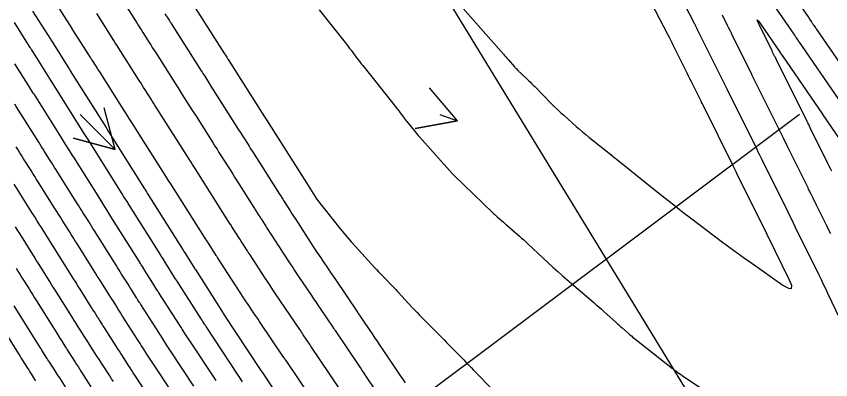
# Model space of a CAD drawing. Extents: x 954385 to 988206, y 1868364 to 1924553.
# Drawn here: x 955998.2 to 956111.5, y 1922632.1 to 1922682.6 of the extents above; entities that cross this region are included whole.
import ezdxf

# ---------------------------------------------------------------- set-up
doc = ezdxf.new("R2010")
doc.units = 0
for name, color, linetype in [('Default', 7, 'Continuous'), ('Ex_Major Contours', 7, 'Continuous'), ('Ex_Minor Contours', 7, 'Continuous'), ('Slopes', 7, 'Continuous')]:
    doc.layers.add(name, color=color, linetype=linetype)

msp = doc.modelspace()

# ---------------------------------------------------------------- linework, layer by layer
at = {"layer": 'Default'}
msp.add_line((957221.14, 1920784.24), (956045.8, 1922705.18), dxfattribs=at)
at = {"layer": 'Ex_Major Contours'}
for points in [[(956013.51, 1922683.98), (956014.98, 1922681.66), (956015.2, 1922681.32), (956015.41, 1922680.97), (956015.63, 1922680.63), (956015.84, 1922680.29), (956016.71, 1922678.93), (956016.93, 1922678.59), (956017.14, 1922678.25), (956017.36, 1922677.91), (956017.57, 1922677.57), (956020.28, 1922673.3), (956020.77, 1922672.53), (956021.26, 1922671.76), (956022.24, 1922670.22), (956022.73, 1922669.45), (956023.22, 1922668.68), (956025.59, 1922664.95), (956025.86, 1922664.52), (956026.14, 1922664.09), (956026.41, 1922663.66), (956026.68, 1922663.23), (956027.78, 1922661.51), (956028.05, 1922661.08), (956028.32, 1922660.65), (956028.59, 1922660.22), (956028.87, 1922659.79), (956031.34, 1922655.89), (956031.42, 1922655.77), (956031.5, 1922655.65), (956031.57, 1922655.52), (956031.65, 1922655.4), (956031.96, 1922654.91), (956032.04, 1922654.79), (956032.12, 1922654.67), (956032.19, 1922654.55), (956032.27, 1922654.42), (956032.72, 1922653.72), (956032.82, 1922653.56), (956032.92, 1922653.4), (956033.03, 1922653.24), (956033.13, 1922653.08), (956034.32, 1922651.25), (956034.56, 1922650.89), (956034.79, 1922650.53), (956035.02, 1922650.17), (956035.26, 1922649.82), (956036.39, 1922648.07), (956036.66, 1922647.66), (956036.93, 1922647.25), (956037.21, 1922646.84), (956037.48, 1922646.44), (956039.27, 1922643.79), (956039.57, 1922643.34), (956039.87, 1922642.9), (956040.17, 1922642.46), (956040.47, 1922642.01), (956042.23, 1922639.41), (956042.27, 1922639.35), (956042.31, 1922639.29), (956042.4, 1922639.16), (956042.43, 1922639.12), (956042.46, 1922639.08), (956042.51, 1922639), (956042.54, 1922638.96), (956042.57, 1922638.92), (956045.89, 1922634), (956046.12, 1922633.66), (956046.34, 1922633.33), (956046.57, 1922633), (956046.79, 1922632.66), (956048.14, 1922630.66)], [(956026, 1922631.97), (956022.16, 1922637.79), (956022.06, 1922637.94), (956021.96, 1922638.09), (956021.86, 1922638.24), (956021.77, 1922638.39), (956021.38, 1922638.99), (956021.28, 1922639.14), (956021.19, 1922639.29), (956021.09, 1922639.44), (956021, 1922639.59), (956018.07, 1922644.15), (956018.03, 1922644.21), (956018, 1922644.27), (956017.96, 1922644.32), (956017.93, 1922644.38), (956017.75, 1922644.66), (956017.64, 1922644.83), (956016.85, 1922646.09), (956016.72, 1922646.3), (956016.58, 1922646.52), (956016.44, 1922646.74), (956016.31, 1922646.95), (956015.76, 1922647.82), (956015.62, 1922648.04), (956015.49, 1922648.25), (956015.35, 1922648.47), (956015.21, 1922648.69), (956011.54, 1922654.53), (956011.4, 1922654.76), (956011.26, 1922654.98), (956011.11, 1922655.21), (956010.97, 1922655.44), (956010.4, 1922656.34), (956010.12, 1922656.79), (956009.84, 1922657.24), (956006.22, 1922662.99), (956006.07, 1922663.22), (956005.93, 1922663.45), (956005.78, 1922663.68), (956005.64, 1922663.91), (956005.05, 1922664.84), (956004.91, 1922665.07), (956004.76, 1922665.3), (956004.62, 1922665.53), (956004.47, 1922665.77), (956000.75, 1922671.69), (956000.6, 1922671.91), (956000.46, 1922672.14), (956000.18, 1922672.59), (956000.03, 1922672.82), (955999.89, 1922673.04), (955998.05, 1922675.97)], [(955998.2, 1922647.57), (955998.46, 1922647.16), (955998.72, 1922646.75), (955998.98, 1922646.34), (956000.01, 1922644.7), (956000.26, 1922644.29), (956000.52, 1922643.88), (956000.78, 1922643.47), (956001.04, 1922643.06), (956003.64, 1922638.92), (956003.86, 1922638.58), (956004.21, 1922638.01), (956004.35, 1922637.78), (956004.5, 1922637.56), (956004.99, 1922636.77), (956005.1, 1922636.61), (956005.2, 1922636.44), (956005.31, 1922636.27), (956005.42, 1922636.1), (956006.41, 1922634.55), (956006.62, 1922634.23), (956006.82, 1922633.92), (956007.02, 1922633.6), (956007.22, 1922633.29), (956008.62, 1922631.1)]]:
    msp.add_lwpolyline(points, dxfattribs=at)
at = {"layer": 'Ex_Minor Contours'}
for points in [[(956103.51, 1922689.46), (956108.4, 1922682.36), (956108.44, 1922682.3), (956108.48, 1922682.24), (956108.52, 1922682.18), (956108.56, 1922682.12), (956108.73, 1922681.85), (956108.76, 1922681.81), (956108.79, 1922681.76), (956108.83, 1922681.71), (956108.86, 1922681.67), (956108.98, 1922681.48), (956109.02, 1922681.43), (956109.05, 1922681.39), (956109.08, 1922681.34), (956109.11, 1922681.29), (956109.27, 1922681.06), (956109.3, 1922681), (956109.34, 1922680.95), (956109.38, 1922680.89), (956109.41, 1922680.84), (956114.65, 1922673.23)], [(956114.34, 1922637.21), (956111.06, 1922644.09), (956110.76, 1922644.72), (956110.46, 1922645.34), (956110.16, 1922645.97), (956109.85, 1922646.6), (956106.52, 1922653.35), (956106.27, 1922653.85), (956106.03, 1922654.35), (956105.78, 1922654.85), (956105.53, 1922655.35), (956101.92, 1922662.63), (956101.74, 1922662.99), (956101.56, 1922663.35), (956101.38, 1922663.7), (956101.21, 1922664.06), (956097.14, 1922672.25), (956097.12, 1922672.29), (956097.1, 1922672.34), (956097.08, 1922672.38), (956097.06, 1922672.43), (956096.92, 1922672.7), (956096.88, 1922672.78), (956096.88, 1922672.79), (956093, 1922680.6), (956092.86, 1922680.89), (956092.71, 1922681.19), (956092.67, 1922681.26), (956092.64, 1922681.33), (956092.6, 1922681.41), (956092.56, 1922681.48), (956089.53, 1922687.34)], [(956101.31, 1922687.35), (956106.4, 1922679.95), (956106.42, 1922679.91), (956106.45, 1922679.88), (956106.47, 1922679.85), (956106.49, 1922679.82), (956106.57, 1922679.69), (956106.59, 1922679.66), (956106.61, 1922679.63), (956106.64, 1922679.6), (956106.66, 1922679.56), (956106.84, 1922679.3), (956106.86, 1922679.27), (956106.87, 1922679.24), (956106.89, 1922679.22), (956106.91, 1922679.19), (956106.99, 1922679.07), (956107.01, 1922679.04), (956107.03, 1922679.01), (956107.05, 1922678.98), (956107.07, 1922678.95), (956112.47, 1922671.1)], [(956060.36, 1922683.64), (956065.95, 1922677.31), (956066.12, 1922677.12), (956066.28, 1922676.93), (956066.45, 1922676.74), (956066.62, 1922676.55), (956067.5, 1922675.55), (956067.55, 1922675.49), (956067.61, 1922675.42), (956067.67, 1922675.36), (956067.73, 1922675.3), (956067.97, 1922675.04), (956068.03, 1922674.98), (956068.09, 1922674.92), (956068.16, 1922674.86), (956068.22, 1922674.8), (956069.42, 1922673.66), (956069.65, 1922673.45), (956069.86, 1922673.23), (956070.08, 1922673.02), (956070.3, 1922672.8), (956072.64, 1922670.42), (956073.05, 1922670.01), (956073.47, 1922669.61), (956073.89, 1922669.21), (956074.33, 1922668.82), (956076.07, 1922667.27), (956076.51, 1922666.89), (956076.95, 1922666.51), (956077.4, 1922666.14), (956077.85, 1922665.77), (956081.12, 1922663.17), (956081.13, 1922663.15), (956081.15, 1922663.14), (956081.16, 1922663.13), (956081.18, 1922663.11), (956081.23, 1922663.06), (956081.25, 1922663.05), (956081.26, 1922663.04), (956081.28, 1922663.02), (956081.29, 1922663.01), (956081.47, 1922662.87), (956081.51, 1922662.85), (956081.54, 1922662.82), (956081.57, 1922662.79), (956081.61, 1922662.76), (956087.77, 1922657.84), (956088.81, 1922657.01), (956089.86, 1922656.19), (956090.91, 1922655.38), (956091.97, 1922654.58), (956096.4, 1922651.22), (956097.42, 1922650.47), (956098.44, 1922649.72), (956099.46, 1922648.98), (956100.5, 1922648.26), (956104.81, 1922645.25), (956105.59, 1922644.8), (956105.99, 1922644.78), (956106.03, 1922645.18), (956105.7, 1922646.01), (956102.75, 1922652), (956102.68, 1922652.13), (956102.61, 1922652.27), (956102.55, 1922652.4), (956102.48, 1922652.53), (956098.42, 1922660.71), (956098.29, 1922660.98), (956098.15, 1922661.26), (956098.01, 1922661.53), (956097.88, 1922661.81), (956093.71, 1922670.22), (956093.68, 1922670.27), (956093.62, 1922670.39), (956093.6, 1922670.43), (956093.51, 1922670.61), (956093.47, 1922670.68), (956093.44, 1922670.76), (956092.29, 1922673.07), (956092.09, 1922673.47), (956091.89, 1922673.87), (956091.69, 1922674.27), (956091.5, 1922674.67), (956089.61, 1922678.47), (956089.42, 1922678.86), (956089.22, 1922679.24), (956089.03, 1922679.63), (956088.83, 1922680.01), (956086, 1922685.48)], [(956000.51, 1922683.29), (956002.99, 1922679.38), (956003.04, 1922679.3), (956003.17, 1922679.1), (956003.17, 1922679.1), (956005.55, 1922675.32), (956005.62, 1922675.21), (956005.75, 1922674.99), (956010.71, 1922667.11), (956010.81, 1922666.95), (956011.01, 1922666.63), (956011.11, 1922666.47), (956016.07, 1922658.61), (956016.19, 1922658.41), (956016.34, 1922658.17), (956016.43, 1922658.02), (956021.42, 1922650.09), (956021.53, 1922649.92), (956021.75, 1922649.56), (956023.05, 1922647.5), (956023.1, 1922647.42), (956023.11, 1922647.4), (956023.13, 1922647.38), (956026.9, 1922641.5), (956026.97, 1922641.39), (956027.04, 1922641.27), (956027.06, 1922641.25), (956027.08, 1922641.22), (956027.1, 1922641.19), (956027.11, 1922641.16), (956032.15, 1922633.54), (956032.29, 1922633.32), (956032.31, 1922633.29), (956032.32, 1922633.27), (956032.34, 1922633.24), (956032.36, 1922633.21), (956032.59, 1922632.87), (956032.59, 1922632.87), (956037.98, 1922624.69)], [(956040.8, 1922627.25), (956035.74, 1922634.75), (956035.71, 1922634.78), (956035.69, 1922634.81), (956035.62, 1922634.91), (956035.6, 1922634.94), (956035.49, 1922635.11), (956035.47, 1922635.14), (956035.44, 1922635.18), (956035.42, 1922635.21), (956035.4, 1922635.24), (956032.05, 1922640.2), (956031.85, 1922640.49), (956031.66, 1922640.78), (956031.46, 1922641.06), (956031.27, 1922641.35), (956030.38, 1922642.66), (956030.24, 1922642.87), (956030.11, 1922643.07), (956029.97, 1922643.28), (956029.84, 1922643.48), (956029.3, 1922644.31), (956029.17, 1922644.51), (956029.03, 1922644.72), (956028.9, 1922644.93), (956028.76, 1922645.13), (956026.19, 1922649.09), (956026.14, 1922649.15), (956026.1, 1922649.22), (956026.05, 1922649.29), (956026.01, 1922649.36), (956024.94, 1922651.05), (956024.81, 1922651.26), (956024.67, 1922651.47), (956024.54, 1922651.68), (956024.4, 1922651.89), (956019.61, 1922659.45), (956019.46, 1922659.68), (956019.31, 1922659.91), (956019.17, 1922660.15), (956019.02, 1922660.38), (956015, 1922666.71), (956014.47, 1922667.53), (956013.95, 1922668.36), (956013.43, 1922669.18), (956012.9, 1922670.01), (956009.83, 1922674.85), (956009.58, 1922675.24), (956009.33, 1922675.63), (956008.84, 1922676.41), (956008.71, 1922676.6), (956008.59, 1922676.8), (956008.46, 1922676.99), (956008.34, 1922677.19), (956006.02, 1922680.84), (956006.02, 1922680.85), (956003.87, 1922684.2)], [(956022.8, 1922684.26), (956027.1, 1922677.5), (956027.2, 1922677.34), (956027.3, 1922677.18), (956027.5, 1922676.87), (956027.55, 1922676.79), (956027.6, 1922676.71), (956027.65, 1922676.63), (956027.7, 1922676.55), (956032.74, 1922668.62), (956032.93, 1922668.31), (956033.02, 1922668.18), (956038.25, 1922659.93), (956038.33, 1922659.8), (956039.74, 1922657.58), (956039.75, 1922657.57), (956039.86, 1922657.4), (956039.88, 1922657.37), (956039.9, 1922657.34), (956039.92, 1922657.31), (956039.94, 1922657.28), (956043.33, 1922653.01), (956043.82, 1922652.39), (956044.33, 1922651.78), (956044.85, 1922651.18), (956045.38, 1922650.59), (956048.04, 1922647.69), (956048.32, 1922647.38), (956048.61, 1922647.07), (956048.9, 1922646.77), (956049.19, 1922646.47), (956050.89, 1922644.7), (956050.94, 1922644.66), (956050.98, 1922644.61), (956051.24, 1922644.34), (956051.26, 1922644.32), (956051.28, 1922644.3), (956051.3, 1922644.28), (956051.32, 1922644.26), (956053.29, 1922642.13), (956053.63, 1922641.77), (956053.97, 1922641.41), (956054.31, 1922641.05), (956054.65, 1922640.7), (956057.7, 1922637.62), (956058.04, 1922637.28), (956058.38, 1922636.93), (956058.73, 1922636.58), (956059.07, 1922636.23), (956060.44, 1922634.84), (956060.79, 1922634.49), (956061.13, 1922634.14), (956061.47, 1922633.79), (956061.81, 1922633.44), (956064.68, 1922630.53)], [(956040.35, 1922683.44), (956043.97, 1922678.9), (956044.18, 1922678.64), (956044.38, 1922678.37), (956044.58, 1922678.11), (956044.78, 1922677.84), (956045.58, 1922676.76), (956045.78, 1922676.5), (956045.98, 1922676.23), (956046.18, 1922675.97), (956046.39, 1922675.71), (956051.04, 1922669.91), (956051.16, 1922669.75), (956051.28, 1922669.6), (956051.4, 1922669.44), (956051.52, 1922669.28), (956052.17, 1922668.41), (956052.2, 1922668.37), (956052.23, 1922668.33), (956052.26, 1922668.29), (956052.29, 1922668.25), (956052.4, 1922668.1), (956052.43, 1922668.06), (956052.46, 1922668.03), (956052.49, 1922667.99), (956052.52, 1922667.95), (956053.55, 1922666.69), (956053.73, 1922666.47), (956053.92, 1922666.25), (956054.11, 1922666.03), (956054.3, 1922665.81), (956058.84, 1922660.72), (956058.85, 1922660.71), (956058.87, 1922660.69), (956058.88, 1922660.68), (956058.89, 1922660.67), (956058.91, 1922660.65), (956058.92, 1922660.64), (956058.92, 1922660.63), (956059.03, 1922660.53), (956059.05, 1922660.51), (956059.07, 1922660.49), (956059.09, 1922660.47), (956059.11, 1922660.45), (956064.49, 1922655.29), (956064.64, 1922655.15), (956064.79, 1922655), (956064.95, 1922654.86), (956065.1, 1922654.73), (956065.98, 1922653.97), (956066.01, 1922653.94), (956066.05, 1922653.9), (956066.08, 1922653.87), (956066.12, 1922653.84), (956066.31, 1922653.65), (956066.32, 1922653.64), (956066.33, 1922653.63), (956066.34, 1922653.62), (956066.35, 1922653.62), (956066.39, 1922653.58), (956066.41, 1922653.56), (956066.43, 1922653.54), (956068.19, 1922652.02), (956068.48, 1922651.76), (956068.78, 1922651.5), (956069.07, 1922651.24), (956069.36, 1922650.97), (956072.89, 1922647.69), (956073.5, 1922647.13), (956074.13, 1922646.57), (956074.76, 1922646.01), (956075.4, 1922645.47), (956078.51, 1922642.82), (956078.87, 1922642.51), (956079.23, 1922642.2), (956079.58, 1922641.89), (956079.93, 1922641.57), (956081.61, 1922640.05), (956081.82, 1922639.86), (956082.03, 1922639.67), (956082.24, 1922639.48), (956082.46, 1922639.29), (956083.31, 1922638.54), (956083.52, 1922638.35), (956083.74, 1922638.17), (956083.96, 1922637.98), (956084.19, 1922637.81), (956089.46, 1922633.68), (956089.54, 1922633.61), (956089.63, 1922633.54), (956089.71, 1922633.48), (956089.8, 1922633.41), (956090.21, 1922633.08), (956090.26, 1922633.05), (956090.31, 1922633.01), (956090.36, 1922632.98), (956090.41, 1922632.95), (956090.6, 1922632.82), (956090.65, 1922632.79), (956090.7, 1922632.76), (956090.75, 1922632.73), (956090.8, 1922632.69), (956098.44, 1922627.53)], [(956044.58, 1922628.79), (956039.18, 1922636.78), (956039.15, 1922636.83), (956039.13, 1922636.87), (956039.1, 1922636.91), (956039.07, 1922636.95), (956038.91, 1922637.19), (956038.86, 1922637.26), (956038.84, 1922637.28), (956038.13, 1922638.34), (956038.01, 1922638.51), (956037.89, 1922638.69), (956037.77, 1922638.87), (956037.65, 1922639.05), (956034.29, 1922644.01), (956033.91, 1922644.59), (956033.52, 1922645.16), (956033.14, 1922645.74), (956032.76, 1922646.32), (956030.74, 1922649.43), (956030.61, 1922649.62), (956030.49, 1922649.81), (956030.37, 1922649.99), (956030.25, 1922650.18), (956029.76, 1922650.93), (956029.63, 1922651.12), (956029.51, 1922651.31), (956029.39, 1922651.5), (956029.27, 1922651.69), (956028.17, 1922653.41), (956028.04, 1922653.63), (956027.99, 1922653.7), (956023.09, 1922661.43), (956022.91, 1922661.72), (956022.72, 1922662), (956022.54, 1922662.29), (956022.36, 1922662.58), (956017.75, 1922669.83), (956017.56, 1922670.14), (956017.36, 1922670.44), (956017.17, 1922670.75), (956016.97, 1922671.06), (956016.14, 1922672.37), (956015.93, 1922672.69), (956015.73, 1922673.01), (956015.53, 1922673.34), (956015.32, 1922673.66), (956012.21, 1922678.56), (956012, 1922678.89), (956011.79, 1922679.21), (956009.43, 1922682.93)], [(956018.91, 1922682.92), (956019.41, 1922682.15), (956019.5, 1922682), (956019.6, 1922681.84), (956019.7, 1922681.69), (956019.79, 1922681.54), (956023.94, 1922675.01), (956024.06, 1922674.81), (956024.18, 1922674.62), (956024.31, 1922674.42), (956024.43, 1922674.23), (956025.3, 1922672.86), (956029.24, 1922666.65), (956029.39, 1922666.41), (956029.55, 1922666.18), (956029.7, 1922665.94), (956029.85, 1922665.7), (956030.46, 1922664.74), (956030.61, 1922664.51), (956030.76, 1922664.27), (956030.91, 1922664.03), (956031.06, 1922663.79), (956034.82, 1922657.88), (956034.95, 1922657.66), (956035.19, 1922657.29), (956035.28, 1922657.15), (956035.37, 1922657), (956036.07, 1922655.9), (956036.2, 1922655.69), (956036.34, 1922655.49), (956036.47, 1922655.28), (956036.6, 1922655.07), (956037.17, 1922654.2), (956037.31, 1922653.99), (956037.45, 1922653.77), (956037.59, 1922653.56), (956037.73, 1922653.34), (956039.9, 1922650.01), (956040.12, 1922649.67), (956040.34, 1922649.34), (956040.57, 1922649), (956040.79, 1922648.67), (956041.69, 1922647.34), (956041.92, 1922647), (956042.14, 1922646.67), (956042.37, 1922646.34), (956042.59, 1922646), (956045.65, 1922641.48), (956045.68, 1922641.44), (956045.71, 1922641.4), (956045.76, 1922641.32), (956045.79, 1922641.28), (956045.81, 1922641.24), (956045.91, 1922641.1), (956045.95, 1922641.04), (956045.99, 1922640.98), (956047.78, 1922638.34), (956048.08, 1922637.88), (956048.39, 1922637.43), (956048.69, 1922636.98), (956049, 1922636.53), (956050.81, 1922633.85), (956051.19, 1922633.3), (956051.56, 1922632.75), (956051.93, 1922632.2), (956052.3, 1922631.65)], [(956111.45, 1922652.35), (956111.2, 1922652.86), (956110.95, 1922653.37), (956109.54, 1922656.23), (956109.49, 1922656.34), (956109.44, 1922656.44), (956109.39, 1922656.55), (956109.33, 1922656.65), (956109.12, 1922657.08), (956109.07, 1922657.18), (956109.02, 1922657.29), (956108.96, 1922657.39), (956108.91, 1922657.5), (956108.59, 1922658.15), (956108.52, 1922658.29), (956108.45, 1922658.43), (956108.38, 1922658.58), (956108.31, 1922658.72), (956105.49, 1922664.39), (956105.34, 1922664.7), (956105.03, 1922665.33), (956104.87, 1922665.64), (956100.55, 1922674.35), (956100.53, 1922674.39), (956100.51, 1922674.43), (956100.49, 1922674.47), (956100.47, 1922674.51), (956100.31, 1922674.83), (956100.3, 1922674.86), (956100.28, 1922674.88), (956097.82, 1922679.86), (956097.64, 1922680.21), (956097.46, 1922680.57), (956097.29, 1922680.93), (956097.11, 1922681.28), (956096.4, 1922682.71)], [(956111.6, 1922661.05), (956111.42, 1922661.41), (956111.24, 1922661.77), (956111.06, 1922662.13), (956108.61, 1922667.07), (956108.5, 1922667.3), (956108.39, 1922667.52), (956108.28, 1922667.75), (956108.16, 1922667.97), (956103.93, 1922676.5), (956103.92, 1922676.52), (956103.76, 1922676.85), (956103.73, 1922676.9), (956103.71, 1922676.95), (956103.68, 1922676.99), (956103.66, 1922677.04), (956103.38, 1922677.6), (956103.3, 1922677.77), (956101.49, 1922681.41), (956101.27, 1922681.9), (956101.22, 1922682.07), (956101.36, 1922681.95), (956101.67, 1922681.52), (956104.41, 1922677.53), (956104.42, 1922677.52), (956104.44, 1922677.49), (956104.44, 1922677.49), (956104.7, 1922677.11), (956104.71, 1922677.1), (956104.72, 1922677.07), (956104.73, 1922677.07), (956110.3, 1922668.96), (956110.3, 1922668.96), (956110.32, 1922668.94), (956110.34, 1922668.9), (956110.35, 1922668.88), (956115.89, 1922660.84)], [(956029.7, 1922631.79), (956029.35, 1922632.33), (956029.21, 1922632.54), (956029.07, 1922632.75), (956024.64, 1922639.48), (956024.58, 1922639.57), (956024.52, 1922639.65), (956024.46, 1922639.74), (956024.41, 1922639.83), (956024.18, 1922640.19), (956024.06, 1922640.37), (956023.95, 1922640.54), (956020.6, 1922645.77), (956020.58, 1922645.8), (956020.56, 1922645.83), (956020.53, 1922645.87), (956020.51, 1922645.9), (956020.39, 1922646.1), (956020.34, 1922646.17), (956019.3, 1922647.82), (956019.14, 1922648.08), (956018.97, 1922648.35), (956018.65, 1922648.87), (956018.56, 1922649), (956018.48, 1922649.13), (956018.4, 1922649.26), (956018.32, 1922649.39), (956013.99, 1922656.28), (956013.9, 1922656.41), (956013.81, 1922656.55), (956013.73, 1922656.69), (956013.64, 1922656.83), (956013.21, 1922657.51), (956012.95, 1922657.92), (956008.67, 1922664.73), (956008.58, 1922664.87), (956008.49, 1922665.01), (956008.4, 1922665.16), (956008.31, 1922665.3), (956007.95, 1922665.87), (956007.86, 1922666.01), (956007.77, 1922666.15), (956007.68, 1922666.3), (956007.59, 1922666.44), (956003.25, 1922673.34), (956003.07, 1922673.62), (956002.85, 1922673.97), (956002.76, 1922674.11), (956002.72, 1922674.18), (956000.61, 1922677.53), (956000.61, 1922677.54), (956000.34, 1922677.96), (956000.29, 1922678.04), (956000.25, 1922678.11), (956000.2, 1922678.18), (956000.16, 1922678.25), (955997.98, 1922681.69)], [(956022.92, 1922631.19), (956019.68, 1922636.1), (956019.54, 1922636.31), (956019.4, 1922636.52), (956019.27, 1922636.73), (956019.13, 1922636.95), (956018.59, 1922637.79), (956018.45, 1922638.01), (956018.31, 1922638.22), (956018.18, 1922638.43), (956018.04, 1922638.64), (956015.54, 1922642.54), (956015.49, 1922642.62), (956015.44, 1922642.7), (956015.39, 1922642.78), (956015.34, 1922642.86), (956015.09, 1922643.25), (956014.99, 1922643.41), (956014.94, 1922643.49), (956014.28, 1922644.55), (956014.02, 1922644.95), (956013.77, 1922645.36), (956012.88, 1922646.77), (956012.69, 1922647.08), (956012.49, 1922647.38), (956012.3, 1922647.68), (956012.11, 1922647.99), (956009.09, 1922652.79), (956008.89, 1922653.11), (956008.7, 1922653.42), (956008.5, 1922653.73), (956008.3, 1922654.05), (956007.51, 1922655.3), (956007.31, 1922655.62), (956007.12, 1922655.93), (956006.92, 1922656.24), (956006.72, 1922656.56), (956003.77, 1922661.24), (956003.57, 1922661.56), (956003.37, 1922661.88), (956003.17, 1922662.2), (956002.97, 1922662.53), (956002.16, 1922663.81), (956001.96, 1922664.13), (956001.75, 1922664.45), (956001.55, 1922664.77), (956001.35, 1922665.09), (955998.24, 1922670.04), (955998.04, 1922670.35)], [(956019.84, 1922630.4), (956017.2, 1922634.41), (956017.02, 1922634.69), (956016.84, 1922634.96), (956016.67, 1922635.23), (956016.49, 1922635.5), (956015.79, 1922636.6), (956015.62, 1922636.87), (956015.44, 1922637.14), (956015.26, 1922637.42), (956015.09, 1922637.69), (956013.01, 1922640.93), (956012.94, 1922641.03), (956012.88, 1922641.14), (956012.82, 1922641.24), (956012.75, 1922641.34), (956012.5, 1922641.74), (956012.37, 1922641.94), (956012.24, 1922642.15), (956011.69, 1922643.03), (956011.46, 1922643.39), (956011.23, 1922643.75), (956009.99, 1922645.72), (956009.75, 1922646.11), (956009.5, 1922646.5), (956009.26, 1922646.89), (956009.01, 1922647.28), (956006.64, 1922651.05), (956006.39, 1922651.45), (956006.14, 1922651.85), (956005.88, 1922652.26), (956005.63, 1922652.66), (956004.62, 1922654.27), (956004.37, 1922654.67), (956004.11, 1922655.07), (956003.86, 1922655.47), (956003.61, 1922655.87), (956001.33, 1922659.5), (956001.07, 1922659.91), (956000.81, 1922660.32), (956000.55, 1922660.73), (956000.29, 1922661.14), (955999.26, 1922662.78), (955999, 1922663.19), (955998.75, 1922663.6), (955998.49, 1922664.01), (955998.23, 1922664.42)], [(956016.77, 1922629.62), (956014.72, 1922632.73), (956014.5, 1922633.06), (956014.29, 1922633.39), (956014.07, 1922633.73), (956013.85, 1922634.06), (956013, 1922635.4), (956012.78, 1922635.73), (956012.57, 1922636.07), (956012.35, 1922636.4), (956012.14, 1922636.74), (956010.48, 1922639.32), (956010.4, 1922639.45), (956010.32, 1922639.57), (956010.24, 1922639.69), (956010.16, 1922639.82), (956009.85, 1922640.31), (956009.78, 1922640.43), (956009.7, 1922640.56), (956009.62, 1922640.68), (956009.54, 1922640.8), (956009.1, 1922641.51), (956008.9, 1922641.82), (956008.7, 1922642.14), (956007.11, 1922644.68), (956006.81, 1922645.15), (956006.51, 1922645.63), (956006.21, 1922646.1), (956005.91, 1922646.58), (956004.19, 1922649.31), (956003.89, 1922649.8), (956003.58, 1922650.29), (956003.27, 1922650.78), (956002.96, 1922651.27), (956001.73, 1922653.23), (956001.42, 1922653.72), (956001.11, 1922654.21), (956000.8, 1922654.7), (956000.49, 1922655.19), (955998.88, 1922657.75), (955998.57, 1922658.25), (955998.25, 1922658.75), (955997.94, 1922659.25)], [(956011.73, 1922631.83), (956011.47, 1922632.22), (956011.22, 1922632.62), (956010.17, 1922634.24), (956009.93, 1922634.62), (956009.69, 1922634.99), (956009.45, 1922635.37), (956009.21, 1922635.75), (956007.95, 1922637.71), (956007.85, 1922637.86), (956007.76, 1922638), (956007.67, 1922638.15), (956007.58, 1922638.3), (956007.2, 1922638.9), (956007.11, 1922639.04), (956007.03, 1922639.17), (956006.94, 1922639.31), (956006.86, 1922639.44), (956006.43, 1922640.12), (956006.26, 1922640.39), (956006.17, 1922640.53), (956004.14, 1922643.76), (956003.83, 1922644.26), (956003.51, 1922644.75), (956003.2, 1922645.25), (956002.89, 1922645.74), (956001.64, 1922647.73), (956001.33, 1922648.23), (956001.02, 1922648.72), (956000.71, 1922649.22), (956000.39, 1922649.71), (955998.71, 1922652.39), (955998.41, 1922652.87), (955998.11, 1922653.35)], [(956000.95, 1922631.96), (956000.82, 1922632.15), (956000.33, 1922632.92), (956000.21, 1922633.11), (956000.09, 1922633.31), (955999.96, 1922633.5), (955999.84, 1922633.69), (955999.1, 1922634.88), (955999.01, 1922635.01), (955998.92, 1922635.15), (955998.67, 1922635.56), (955998.58, 1922635.7), (955994.83, 1922641.65)], [(956006.16, 1922629.38), (956004.27, 1922632.34), (956004.11, 1922632.59), (956003.94, 1922632.85), (956003.78, 1922633.1), (956003.62, 1922633.35), (956002.89, 1922634.49), (956002.77, 1922634.68), (956002.64, 1922634.87), (956002.52, 1922635.06), (956002.4, 1922635.25), (956001.8, 1922636.22), (956001.68, 1922636.4), (956001.57, 1922636.58), (956001.28, 1922637.03), (956001.11, 1922637.31), (955997.93, 1922642.36)]]:
    msp.add_lwpolyline(points, dxfattribs=at)
at = {"layer": 'Slopes'}
for points in [[(956057.13, 1922668.93), (956059.59, 1922668.05), (956053.69, 1922666.97), (956059.59, 1922668.05), (956055.7, 1922672.62)], [(956007.13, 1922668.93), (956011.97, 1922664.05), (956006.18, 1922665.63), (956011.97, 1922664.05), (956010.44, 1922669.85)], [(956107.13, 1922668.93), (956031.88, 1922612.61), (956034.24, 1922618.12), (956031.88, 1922612.61), (956037.84, 1922613.32)]]:
    msp.add_lwpolyline(points, dxfattribs=at)

doc.saveas('drawing.dxf')
